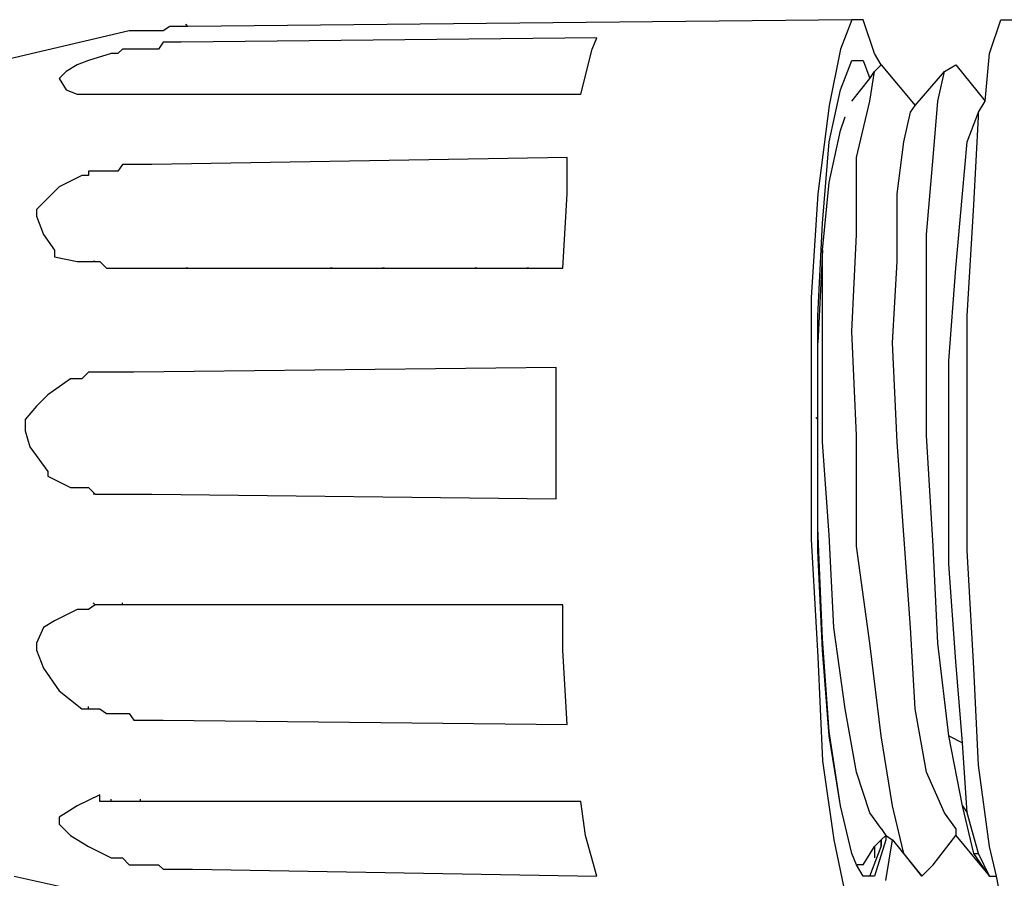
# Model space of a CAD drawing. Header units: millimetres. Extents: x 1114507 to 93926427, y 174473 to 817039.
# Tile 433 of 483: x 2217511 to 2218638, y 764949 to 765931. Entities that reach past the tile are written whole.
import ezdxf

# ---------------------------------------------------------------- set-up
doc = ezdxf.new("R2010")
doc.units = ezdxf.units.MM
doc.styles.add('Суннат', font='ariali.ttf', dxfattribs={"height": 250})

msp = doc.modelspace()

# ---------------------------------------------------------------- linework, layer by layer
at = {"color": 7, "linetype": 'Continuous', "lineweight": -2, "elevation": -2718483}
for points in [[(2218463.3, 765930.8), (2217703.6, 765923.1), (2217703.6, 765923.1)], [(2218463.3, 765930.8), (2218450.4, 765897.2), (2218450.4, 765897.2)], [(2218476.2, 765930.8), (2218463.3, 765930.8), (2218463.3, 765930.8)], [(2218489.1, 765892), (2218476.2, 765930.8), (2218476.2, 765930.8)], [(2218620.9, 765892), (2218633.8, 765930.8), (2218633.8, 765930.8)], [(2218633.8, 765930.8), (2218649.3, 765930.8), (2218649.3, 765930.8)], [(2217636.4, 765917.9), (2217491.7, 765884.3), (2217491.7, 765884.3)], [(2217641.6, 765917.9), (2217636.4, 765917.9), (2217636.4, 765917.9)], [(2217649.3, 765917.9), (2217641.6, 765917.9), (2217641.6, 765917.9)], [(2217657.1, 765917.9), (2217649.3, 765917.9), (2217649.3, 765917.9)], [(2217662.2, 765917.9), (2217657.1, 765917.9), (2217657.1, 765917.9)], [(2217670, 765917.9), (2217662.2, 765917.9), (2217662.2, 765917.9)], [(2217675.2, 765917.9), (2217670, 765917.9), (2217670, 765917.9)], [(2217682.9, 765923.1), (2217675.2, 765917.9), (2217675.2, 765917.9)], [(2217688.1, 765923.1), (2217682.9, 765923.1), (2217682.9, 765923.1)], [(2217695.8, 765923.1), (2217688.1, 765923.1), (2217688.1, 765923.1)], [(2217703.6, 765923.1), (2217695.8, 765923.1), (2217695.8, 765923.1)], [(2217703.6, 765923.1), (2217701, 765925.6), (2217701, 765925.6)], [(2217675.2, 765905), (2217670, 765897.2), (2217670, 765897.2)], [(2217682.9, 765905), (2217675.2, 765905), (2217675.2, 765905)], [(2217688.1, 765905), (2217682.9, 765905), (2217682.9, 765905)], [(2217695.8, 765905), (2217688.1, 765905), (2217688.1, 765905)], [(2218171.3, 765910.1), (2217695.8, 765905), (2217695.8, 765905)], [(2218166.1, 765897.2), (2218171.3, 765910.1), (2218171.3, 765910.1)], [(2217628.7, 765897.2), (2217623.5, 765892), (2217623.5, 765892)], [(2217636.4, 765897.2), (2217628.7, 765897.2), (2217628.7, 765897.2)], [(2217641.6, 765897.2), (2217636.4, 765897.2), (2217636.4, 765897.2)], [(2217649.3, 765897.2), (2217641.6, 765897.2), (2217641.6, 765897.2)], [(2217657.1, 765897.2), (2217649.3, 765897.2), (2217649.3, 765897.2)], [(2217662.2, 765897.2), (2217657.1, 765897.2), (2217657.1, 765897.2)], [(2217670, 765897.2), (2217662.2, 765897.2), (2217662.2, 765897.2)], [(2218153.2, 765845.5), (2218166.1, 765897.2), (2218166.1, 765897.2)], [(2218450.4, 765897.2), (2218437.5, 765832.6), (2218437.5, 765832.6)], [(2217589.9, 765884.3), (2217577, 765879.1), (2217577, 765879.1)], [(2217615.7, 765892), (2217589.9, 765884.3), (2217589.9, 765884.3)], [(2217623.5, 765892), (2217615.7, 765892), (2217615.7, 765892)], [(2217623.5, 765892), (2217615.7, 765892), (2217615.7, 765892)], [(2218450.4, 765850.7), (2218463.3, 765884.3), (2218463.3, 765884.3)], [(2218463.3, 765884.3), (2218476.2, 765884.3), (2218476.2, 765884.3)], [(2218476.2, 765884.3), (2218484, 765863.6), (2218484, 765863.6)], [(2218496.9, 765879.1), (2218489.1, 765892), (2218489.1, 765892)], [(2218615.7, 765837.8), (2218620.9, 765892), (2218620.9, 765892)], [(2217564.1, 765871.4), (2217556.3, 765863.6), (2217556.3, 765863.6)], [(2217577, 765879.1), (2217564.1, 765871.4), (2217564.1, 765871.4)], [(2218484, 765837.8), (2218489.1, 765871.4), (2218489.1, 765871.4)], [(2218484, 765863.6), (2218489.1, 765871.4), (2218489.1, 765871.4)], [(2218489.1, 765871.4), (2218496.9, 765879.1), (2218496.9, 765879.1)], [(2218496.9, 765879.1), (2218535.6, 765832.6), (2218535.6, 765832.6)], [(2218535.6, 765832.6), (2218569.2, 765871.4), (2218569.2, 765871.4)], [(2218561.5, 765837.8), (2218569.2, 765871.4), (2218569.2, 765871.4)], [(2218569.2, 765871.4), (2218582.2, 765879.1), (2218582.2, 765879.1)], [(2218582.2, 765879.1), (2218615.7, 765837.8), (2218615.7, 765837.8)], [(2217556.3, 765863.6), (2217564.1, 765850.7), (2217564.1, 765850.7)], [(2218463.3, 765837.8), (2218484, 765863.6), (2218484, 765863.6)], [(2217564.1, 765850.7), (2217577, 765845.5), (2217577, 765845.5)], [(2218437.5, 765791.3), (2218450.4, 765850.7), (2218450.4, 765850.7)], [(2217577, 765845.5), (2217602.8, 765845.5), (2217602.8, 765845.5)], [(2217602.8, 765845.5), (2217610.6, 765845.5), (2217610.6, 765845.5)], [(2217610.6, 765845.5), (2217615.7, 765845.5), (2217615.7, 765845.5)], [(2217615.7, 765845.5), (2217623.5, 765845.5), (2217623.5, 765845.5)], [(2217623.5, 765845.5), (2217628.7, 765845.5), (2217628.7, 765845.5)], [(2217628.7, 765845.5), (2217636.4, 765845.5), (2217636.4, 765845.5)], [(2217636.4, 765845.5), (2217641.6, 765845.5), (2217641.6, 765845.5)], [(2217641.6, 765845.5), (2217649.3, 765845.5), (2217649.3, 765845.5)], [(2217649.3, 765845.5), (2217657.1, 765845.5), (2217657.1, 765845.5)], [(2217657.1, 765845.5), (2217662.2, 765845.5), (2217662.2, 765845.5)], [(2217662.2, 765845.5), (2217670, 765845.5), (2217670, 765845.5)], [(2217670, 765845.5), (2217675.2, 765845.5), (2217675.2, 765845.5)], [(2217675.2, 765845.5), (2217688.1, 765845.5), (2217688.1, 765845.5)], [(2217688.1, 765845.5), (2218153.2, 765845.5), (2218153.2, 765845.5)], [(2218468.5, 765773.2), (2218484, 765837.8), (2218484, 765837.8)], [(2218556.3, 765773.2), (2218561.5, 765837.8), (2218561.5, 765837.8)], [(2218608, 765824.9), (2218615.7, 765837.8), (2218615.7, 765837.8)], [(2218437.5, 765832.6), (2218424.5, 765731.8), (2218424.5, 765731.8)], [(2218530.5, 765824.9), (2218535.6, 765832.6), (2218535.6, 765832.6)], [(2218450.4, 765804.2), (2218455.5, 765819.7), (2218455.5, 765819.7)], [(2218522.7, 765791.3), (2218530.5, 765824.9), (2218530.5, 765824.9)], [(2218595.1, 765791.3), (2218608, 765824.9), (2218608, 765824.9)], [(2218602.8, 765718.9), (2218608, 765819.7), (2218608, 765819.7)], [(2218608, 765819.7), (2218608, 765824.9), (2218608, 765824.9)], [(2218437.5, 765744.8), (2218450.4, 765804.2), (2218450.4, 765804.2)], [(2218429.7, 765698.2), (2218437.5, 765791.3), (2218437.5, 765791.3)], [(2218515, 765731.8), (2218522.7, 765791.3), (2218522.7, 765791.3)], [(2218589.9, 765731.8), (2218595.1, 765791.3), (2218595.1, 765791.3)], [(2218137.7, 765773.2), (2217662.2, 765765.4), (2217662.2, 765765.4)], [(2218137.7, 765731.8), (2218137.7, 765773.2), (2218137.7, 765773.2)], [(2218468.5, 765685.3), (2218468.5, 765773.2), (2218468.5, 765773.2)], [(2218548.6, 765685.3), (2218556.3, 765773.2), (2218556.3, 765773.2)], [(2217628.7, 765765.4), (2217623.5, 765757.7), (2217623.5, 765757.7)], [(2217636.4, 765765.4), (2217628.7, 765765.4), (2217628.7, 765765.4)], [(2217641.6, 765765.4), (2217636.4, 765765.4), (2217636.4, 765765.4)], [(2217649.3, 765765.4), (2217641.6, 765765.4), (2217641.6, 765765.4)], [(2217657.1, 765765.4), (2217649.3, 765765.4), (2217649.3, 765765.4)], [(2217662.2, 765765.4), (2217657.1, 765765.4), (2217657.1, 765765.4)], [(2217582.1, 765752.5), (2217556.3, 765739.6), (2217556.3, 765739.6)], [(2217589.9, 765752.5), (2217582.1, 765752.5), (2217582.1, 765752.5)], [(2217597.6, 765757.7), (2217589.9, 765757.7), (2217589.9, 765757.7)], [(2217589.9, 765757.7), (2217589.9, 765752.5), (2217589.9, 765752.5)], [(2217602.8, 765757.7), (2217597.6, 765757.7), (2217597.6, 765757.7)], [(2217610.6, 765757.7), (2217602.8, 765757.7), (2217602.8, 765757.7)], [(2217615.7, 765757.7), (2217610.6, 765757.7), (2217610.6, 765757.7)], [(2217623.5, 765757.7), (2217615.7, 765757.7), (2217615.7, 765757.7)], [(2217556.3, 765739.6), (2217543.4, 765726.7), (2217543.4, 765726.7)], [(2218429.7, 765667.2), (2218437.5, 765744.8), (2218437.5, 765744.8)], [(2217543.4, 765726.7), (2217530.5, 765713.7), (2217530.5, 765713.7)], [(2218132.5, 765646.6), (2218137.7, 765731.8), (2218137.7, 765731.8)], [(2218424.5, 765731.8), (2218416.8, 765613), (2218416.8, 765613)], [(2218515, 765654.3), (2218515, 765731.8), (2218515, 765731.8)], [(2218582.2, 765646.6), (2218589.9, 765731.8), (2218589.9, 765731.8)], [(2217530.5, 765713.7), (2217530.5, 765706), (2217530.5, 765706)], [(2218595.1, 765592.3), (2218602.8, 765718.9), (2218602.8, 765718.9)], [(2217530.5, 765706), (2217538.2, 765685.3), (2217538.2, 765685.3)], [(2218424.5, 765592.3), (2218429.7, 765698.2), (2218429.7, 765698.2)], [(2217538.2, 765685.3), (2217551.1, 765667.2), (2217551.1, 765667.2)], [(2218463.3, 765574.2), (2218468.5, 765685.3), (2218468.5, 765685.3)], [(2218548.6, 765574.2), (2218548.6, 765685.3), (2218548.6, 765685.3)], [(2217551.1, 765667.2), (2217551.1, 765659.5), (2217551.1, 765659.5)], [(2217551.1, 765659.5), (2217577, 765654.3), (2217577, 765654.3)], [(2218429.7, 765667.2), (2218424.5, 765561.3), (2218424.5, 765561.3)], [(2218429.7, 765654.3), (2218429.7, 765667.2), (2218429.7, 765667.2)], [(2217577, 765654.3), (2217582.1, 765654.3), (2217582.1, 765654.3)], [(2217582.1, 765654.3), (2217589.9, 765654.3), (2217589.9, 765654.3)], [(2217589.9, 765654.3), (2217597.6, 765654.3), (2217597.6, 765654.3)], [(2217597.6, 765654.3), (2217595.1, 765654.3), (2217595.1, 765654.3)], [(2217597.6, 765654.3), (2217602.8, 765654.3), (2217602.8, 765654.3)], [(2217602.8, 765654.3), (2217610.6, 765646.6), (2217610.6, 765646.6)], [(2217610.6, 765646.6), (2217615.7, 765646.6), (2217615.7, 765646.6)], [(2217615.7, 765646.6), (2217623.5, 765646.6), (2217623.5, 765646.6)], [(2217623.5, 765646.6), (2217628.7, 765646.6), (2217628.7, 765646.6)], [(2217628.7, 765646.6), (2217636.4, 765646.6), (2217636.4, 765646.6)], [(2217636.4, 765646.6), (2217641.6, 765646.6), (2217641.6, 765646.6)], [(2217641.6, 765646.6), (2217649.3, 765646.6), (2217649.3, 765646.6)], [(2217649.3, 765646.6), (2217670, 765646.6), (2217670, 765646.6)], [(2217670, 765646.6), (2217675.2, 765646.6), (2217675.2, 765646.6)], [(2217675.2, 765646.6), (2217682.9, 765646.6), (2217682.9, 765646.6)], [(2217682.9, 765646.6), (2217703.6, 765646.6), (2217703.6, 765646.6)], [(2217703.6, 765646.6), (2217701, 765646.6), (2217701, 765646.6)], [(2217703.6, 765646.6), (2217747.5, 765646.6), (2217747.5, 765646.6)], [(2217747.5, 765646.6), (2217755.3, 765646.6), (2217755.3, 765646.6)], [(2217755.3, 765646.6), (2217788.9, 765646.6), (2217788.9, 765646.6)], [(2217788.9, 765646.6), (2217794, 765646.6), (2217794, 765646.6)], [(2217794, 765646.6), (2217801.8, 765646.6), (2217801.8, 765646.6)], [(2217801.8, 765646.6), (2217835.4, 765646.6), (2217835.4, 765646.6)], [(2217835.4, 765646.6), (2217848.3, 765646.6), (2217848.3, 765646.6)], [(2217848.3, 765646.6), (2217853.5, 765646.6), (2217853.5, 765646.6)], [(2217853.5, 765646.6), (2217869, 765646.6), (2217869, 765646.6)], [(2217869, 765646.6), (2217866.4, 765646.6), (2217866.4, 765646.6)], [(2217869, 765646.6), (2217881.9, 765646.6), (2217881.9, 765646.6)], [(2217881.9, 765646.6), (2217920.7, 765646.6), (2217920.7, 765646.6)], [(2217920.7, 765646.6), (2217928.4, 765646.6), (2217928.4, 765646.6)], [(2217928.4, 765646.6), (2217925.8, 765646.6), (2217925.8, 765646.6)], [(2217928.4, 765646.6), (2217933.6, 765646.6), (2217933.6, 765646.6)], [(2217933.6, 765646.6), (2217954.2, 765646.6), (2217954.2, 765646.6)], [(2217954.2, 765646.6), (2217959.4, 765646.6), (2217959.4, 765646.6)], [(2217959.4, 765646.6), (2218000.8, 765646.6), (2218000.8, 765646.6)], [(2218000.8, 765646.6), (2218005.9, 765646.6), (2218005.9, 765646.6)], [(2218005.9, 765646.6), (2218013.7, 765646.6), (2218013.7, 765646.6)], [(2218013.7, 765646.6), (2218026.6, 765646.6), (2218026.6, 765646.6)], [(2218026.6, 765646.6), (2218034.3, 765646.6), (2218034.3, 765646.6)], [(2218034.3, 765646.6), (2218031.8, 765646.6), (2218031.8, 765646.6)], [(2218034.3, 765646.6), (2218039.5, 765646.6), (2218039.5, 765646.6)], [(2218039.5, 765646.6), (2218052.4, 765646.6), (2218052.4, 765646.6)], [(2218052.4, 765646.6), (2218073.1, 765646.6), (2218073.1, 765646.6)], [(2218073.1, 765646.6), (2218078.3, 765646.6), (2218078.3, 765646.6)], [(2218078.3, 765646.6), (2218086, 765646.6), (2218086, 765646.6)], [(2218086, 765646.6), (2218093.8, 765646.6), (2218093.8, 765646.6)], [(2218093.8, 765646.6), (2218091.2, 765646.6), (2218091.2, 765646.6)], [(2218093.8, 765646.6), (2218091.2, 765646.6), (2218091.2, 765646.6)], [(2218093.8, 765646.6), (2218091.2, 765646.6), (2218091.2, 765646.6)], [(2218093.8, 765646.6), (2218091.2, 765646.6), (2218091.2, 765646.6)], [(2218093.8, 765646.6), (2218091.2, 765646.6), (2218091.2, 765646.6)], [(2218093.8, 765646.6), (2218098.9, 765646.6), (2218098.9, 765646.6)], [(2218098.9, 765646.6), (2218119.6, 765646.6), (2218119.6, 765646.6)], [(2218119.6, 765646.6), (2218132.5, 765646.6), (2218132.5, 765646.6)], [(2218429.7, 765561.3), (2218429.7, 765654.3), (2218429.7, 765654.3)], [(2218509.8, 765561.3), (2218515, 765654.3), (2218515, 765654.3)], [(2218574.4, 765540.6), (2218582.2, 765646.6), (2218582.2, 765646.6)], [(2218416.8, 765613), (2218416.8, 765481.2), (2218416.8, 765481.2)], [(2218424.5, 765532.9), (2218424.5, 765592.3), (2218424.5, 765592.3)], [(2218595.1, 765460.5), (2218595.1, 765592.3), (2218595.1, 765592.3)], [(2218468.5, 765455.3), (2218463.3, 765574.2), (2218463.3, 765574.2)], [(2218548.6, 765455.3), (2218548.6, 765574.2), (2218548.6, 765574.2)], [(2218424.5, 765442.4), (2218424.5, 765561.3), (2218424.5, 765561.3)], [(2218429.7, 765447.6), (2218429.7, 765561.3), (2218429.7, 765561.3)], [(2218515, 765447.6), (2218509.8, 765561.3), (2218509.8, 765561.3)], [(2218124.8, 765532.9), (2217641.6, 765527.7), (2217641.6, 765527.7)], [(2218124.8, 765473.4), (2218124.8, 765532.9), (2218124.8, 765532.9)], [(2218574.4, 765426.9), (2218574.4, 765540.6), (2218574.4, 765540.6)], [(2217589.9, 765527.7), (2217582.1, 765519.9), (2217582.1, 765519.9)], [(2217597.6, 765527.7), (2217589.9, 765527.7), (2217589.9, 765527.7)], [(2217597.6, 765527.7), (2217595.1, 765527.7), (2217595.1, 765527.7)], [(2217602.8, 765527.7), (2217597.6, 765527.7), (2217597.6, 765527.7)], [(2217610.6, 765527.7), (2217602.8, 765527.7), (2217602.8, 765527.7)], [(2217615.7, 765527.7), (2217610.6, 765527.7), (2217610.6, 765527.7)], [(2217623.5, 765527.7), (2217615.7, 765527.7), (2217615.7, 765527.7)], [(2217628.7, 765527.7), (2217623.5, 765527.7), (2217623.5, 765527.7)], [(2217636.4, 765527.7), (2217628.7, 765527.7), (2217628.7, 765527.7)], [(2217641.6, 765527.7), (2217636.4, 765527.7), (2217636.4, 765527.7)], [(2217569.2, 765519.9), (2217543.4, 765501.9), (2217543.4, 765501.9)], [(2217577, 765519.9), (2217569.2, 765519.9), (2217569.2, 765519.9)], [(2217582.1, 765519.9), (2217577, 765519.9), (2217577, 765519.9)], [(2217543.4, 765501.9), (2217530.5, 765488.9), (2217530.5, 765488.9)], [(2217530.5, 765488.9), (2217517.5, 765473.4), (2217517.5, 765473.4)], [(2218416.8, 765481.2), (2218416.8, 765336.5), (2218416.8, 765336.5)], [(2217517.5, 765473.4), (2217517.5, 765460.5), (2217517.5, 765460.5)], [(2218124.8, 765383), (2218124.8, 765473.4), (2218124.8, 765473.4)], [(2218424.5, 765473.4), (2218421.9, 765476), (2218421.9, 765476)], [(2217517.5, 765460.5), (2217522.7, 765442.4), (2217522.7, 765442.4)], [(2218468.5, 765328.7), (2218468.5, 765455.3), (2218468.5, 765455.3)], [(2218556.3, 765328.7), (2218548.6, 765455.3), (2218548.6, 765455.3)], [(2218595.1, 765323.6), (2218595.1, 765460.5), (2218595.1, 765460.5)], [(2218437.5, 765341.7), (2218429.7, 765447.6), (2218429.7, 765447.6)], [(2218522.7, 765341.7), (2218515, 765447.6), (2218515, 765447.6)], [(2217522.7, 765442.4), (2217543.4, 765414), (2217543.4, 765414)], [(2218424.5, 765323.6), (2218424.5, 765442.4), (2218424.5, 765442.4)], [(2218574.4, 765308.1), (2218574.4, 765426.9), (2218574.4, 765426.9)], [(2217543.4, 765414), (2217543.4, 765408.8), (2217543.4, 765408.8)], [(2217543.4, 765408.8), (2217569.2, 765395.9), (2217569.2, 765395.9)], [(2218424.5, 765349.4), (2218424.5, 765408.8), (2218424.5, 765408.8)], [(2217569.2, 765395.9), (2217577, 765395.9), (2217577, 765395.9)], [(2217577, 765395.9), (2217582.1, 765395.9), (2217582.1, 765395.9)], [(2217582.1, 765395.9), (2217589.9, 765395.9), (2217589.9, 765395.9)], [(2217589.9, 765395.9), (2217597.6, 765388.2), (2217597.6, 765388.2)], [(2217597.6, 765388.2), (2217595.1, 765388.2), (2217595.1, 765388.2)], [(2217597.6, 765388.2), (2217602.8, 765388.2), (2217602.8, 765388.2)], [(2217602.8, 765388.2), (2217610.6, 765388.2), (2217610.6, 765388.2)], [(2217610.6, 765388.2), (2217615.7, 765388.2), (2217615.7, 765388.2)], [(2217615.7, 765388.2), (2217623.5, 765388.2), (2217623.5, 765388.2)], [(2217623.5, 765388.2), (2217628.7, 765388.2), (2217628.7, 765388.2)], [(2217628.7, 765388.2), (2217636.4, 765388.2), (2217636.4, 765388.2)], [(2217636.4, 765388.2), (2217641.6, 765388.2), (2217641.6, 765388.2)], [(2217641.6, 765388.2), (2217662.2, 765388.2), (2217662.2, 765388.2)], [(2217662.2, 765388.2), (2218124.8, 765383), (2218124.8, 765383)], [(2218429.7, 765222.8), (2218424.5, 765349.4), (2218424.5, 765349.4)], [(2218442.6, 765235.7), (2218437.5, 765341.7), (2218437.5, 765341.7)], [(2218530.5, 765235.7), (2218522.7, 765341.7), (2218522.7, 765341.7)], [(2218416.8, 765336.5), (2218424.5, 765202.1), (2218424.5, 765202.1)], [(2218429.7, 765209.9), (2218424.5, 765323.6), (2218424.5, 765323.6)], [(2218484, 765217.6), (2218468.5, 765328.7), (2218468.5, 765328.7)], [(2218561.5, 765217.6), (2218556.3, 765328.7), (2218556.3, 765328.7)], [(2218602.8, 765189.2), (2218595.1, 765323.6), (2218595.1, 765323.6)], [(2218582.2, 765196.9), (2218574.4, 765308.1), (2218574.4, 765308.1)], [(2217597.6, 765261.5), (2217595.1, 765264.1), (2217595.1, 765264.1)], [(2217628.7, 765261.5), (2217628.7, 765264.1), (2217628.7, 765264.1)], [(2217577, 765256.4), (2217551.1, 765243.5), (2217551.1, 765243.5)], [(2217582.1, 765256.4), (2217577, 765256.4), (2217577, 765256.4)], [(2217589.9, 765256.4), (2217582.1, 765256.4), (2217582.1, 765256.4)], [(2217597.6, 765261.5), (2217589.9, 765256.4), (2217589.9, 765256.4)], [(2217602.8, 765261.5), (2217597.6, 765261.5), (2217597.6, 765261.5)], [(2217610.6, 765261.5), (2217602.8, 765261.5), (2217602.8, 765261.5)], [(2217615.7, 765261.5), (2217610.6, 765261.5), (2217610.6, 765261.5)], [(2217623.5, 765261.5), (2217615.7, 765261.5), (2217615.7, 765261.5)], [(2217628.7, 765261.5), (2217623.5, 765261.5), (2217623.5, 765261.5)], [(2217636.4, 765261.5), (2217628.7, 765261.5), (2217628.7, 765261.5)], [(2217641.6, 765261.5), (2217636.4, 765261.5), (2217636.4, 765261.5)], [(2217649.3, 765261.5), (2217641.6, 765261.5), (2217641.6, 765261.5)], [(2218132.5, 765261.5), (2217649.3, 765261.5), (2217649.3, 765261.5)], [(2218132.5, 765209.9), (2218132.5, 765261.5), (2218132.5, 765261.5)], [(2217551.1, 765243.5), (2217538.2, 765235.7), (2217538.2, 765235.7)], [(2217538.2, 765235.7), (2217530.5, 765217.6), (2217530.5, 765217.6)], [(2218455.5, 765142.7), (2218442.6, 765235.7), (2218442.6, 765235.7)], [(2218535.6, 765142.7), (2218530.5, 765235.7), (2218530.5, 765235.7)], [(2217530.5, 765217.6), (2217530.5, 765209.9), (2217530.5, 765209.9)], [(2218437.5, 765116.8), (2218429.7, 765222.8), (2218429.7, 765222.8)], [(2218496.9, 765111.7), (2218484, 765217.6), (2218484, 765217.6)], [(2218574.4, 765111.7), (2218561.5, 765217.6), (2218561.5, 765217.6)], [(2217530.5, 765209.9), (2217538.2, 765189.2), (2217538.2, 765189.2)], [(2218137.7, 765124.6), (2218132.5, 765209.9), (2218132.5, 765209.9)], [(2218437.5, 765111.7), (2218429.7, 765209.9), (2218429.7, 765209.9)], [(2218424.5, 765202.1), (2218429.7, 765083.3), (2218429.7, 765083.3)], [(2218589.9, 765103.9), (2218582.2, 765196.9), (2218582.2, 765196.9)], [(2217538.2, 765189.2), (2217556.3, 765163.4), (2217556.3, 765163.4)], [(2218608, 765078.1), (2218602.8, 765189.2), (2218602.8, 765189.2)], [(2217556.3, 765163.4), (2217582.1, 765142.7), (2217582.1, 765142.7)], [(2217582.1, 765142.7), (2217589.9, 765142.7), (2217589.9, 765142.7)], [(2217589.9, 765142.7), (2217589.9, 765145.3), (2217589.9, 765145.3)], [(2217589.9, 765142.7), (2217597.6, 765142.7), (2217597.6, 765142.7)], [(2217597.6, 765142.7), (2217602.8, 765142.7), (2217602.8, 765142.7)], [(2217602.8, 765142.7), (2217610.6, 765137.5), (2217610.6, 765137.5)], [(2218468.5, 765070.3), (2218455.5, 765142.7), (2218455.5, 765142.7)], [(2218548.6, 765070.3), (2218535.6, 765142.7), (2218535.6, 765142.7)], [(2217610.6, 765137.5), (2217615.7, 765137.5), (2217615.7, 765137.5)], [(2217615.7, 765137.5), (2217623.5, 765137.5), (2217623.5, 765137.5)], [(2217623.5, 765137.5), (2217628.7, 765137.5), (2217628.7, 765137.5)], [(2217628.7, 765137.5), (2217636.4, 765137.5), (2217636.4, 765137.5)], [(2217636.4, 765137.5), (2217641.6, 765129.8), (2217641.6, 765129.8)], [(2217641.6, 765129.8), (2217649.3, 765129.8), (2217649.3, 765129.8)], [(2217649.3, 765129.8), (2217657.1, 765129.8), (2217657.1, 765129.8)], [(2217657.1, 765129.8), (2217662.2, 765129.8), (2217662.2, 765129.8)], [(2217662.2, 765129.8), (2217675.2, 765129.8), (2217675.2, 765129.8)], [(2217675.2, 765129.8), (2218137.7, 765124.6), (2218137.7, 765124.6)], [(2218450.4, 765031.6), (2218437.5, 765116.8), (2218437.5, 765116.8)], [(2218450.4, 765031.6), (2218437.5, 765111.7), (2218437.5, 765111.7)], [(2218509.8, 765031.6), (2218496.9, 765111.7), (2218496.9, 765111.7)], [(2218589.9, 765031.6), (2218574.4, 765111.7), (2218574.4, 765111.7)], [(2218574.4, 765111.7), (2218589.9, 765103.9), (2218589.9, 765103.9)], [(2218595.1, 765023.8), (2218589.9, 765103.9), (2218589.9, 765103.9)], [(2218429.7, 765083.3), (2218442.6, 764992.8), (2218442.6, 764992.8)], [(2218620.9, 764985.1), (2218608, 765078.1), (2218608, 765078.1)], [(2218484, 765023.8), (2218468.5, 765070.3), (2218468.5, 765070.3)], [(2218569.2, 765023.8), (2218548.6, 765070.3), (2218548.6, 765070.3)], [(2217602.8, 765044.5), (2217577, 765031.6), (2217577, 765031.6)], [(2217602.8, 765036.7), (2217602.8, 765044.5), (2217602.8, 765044.5)], [(2217615.7, 765036.7), (2217615.7, 765039.3), (2217615.7, 765039.3)], [(2217649.3, 765036.7), (2217649.3, 765039.3), (2217649.3, 765039.3)], [(2217577, 765031.6), (2217564.1, 765023.8), (2217564.1, 765023.8)], [(2217610.6, 765036.7), (2217602.8, 765036.7), (2217602.8, 765036.7)], [(2217615.7, 765036.7), (2217610.6, 765036.7), (2217610.6, 765036.7)], [(2217623.5, 765036.7), (2217615.7, 765036.7), (2217615.7, 765036.7)], [(2217628.7, 765036.7), (2217623.5, 765036.7), (2217623.5, 765036.7)], [(2217636.4, 765036.7), (2217628.7, 765036.7), (2217628.7, 765036.7)], [(2217641.6, 765036.7), (2217636.4, 765036.7), (2217636.4, 765036.7)], [(2217649.3, 765036.7), (2217641.6, 765036.7), (2217641.6, 765036.7)], [(2217657.1, 765036.7), (2217649.3, 765036.7), (2217649.3, 765036.7)], [(2217662.2, 765036.7), (2217657.1, 765036.7), (2217657.1, 765036.7)], [(2217670, 765036.7), (2217662.2, 765036.7), (2217662.2, 765036.7)], [(2218153.2, 765036.7), (2217670, 765036.7), (2217670, 765036.7)], [(2218158.4, 764998), (2218153.2, 765036.7), (2218153.2, 765036.7)], [(2218463.3, 764977.3), (2218450.4, 765031.6), (2218450.4, 765031.6)], [(2218522.7, 764977.3), (2218509.8, 765031.6), (2218509.8, 765031.6)], [(2218602.8, 764977.3), (2218589.9, 765031.6), (2218589.9, 765031.6)], [(2218589.9, 765031.6), (2218595.1, 765023.8), (2218595.1, 765023.8)], [(2217564.1, 765023.8), (2217556.3, 765018.7), (2217556.3, 765018.7)], [(2217556.3, 765018.7), (2217556.3, 765010.9), (2217556.3, 765010.9)], [(2218496.9, 765005.7), (2218484, 765023.8), (2218484, 765023.8)], [(2218582.2, 765005.7), (2218569.2, 765023.8), (2218569.2, 765023.8)], [(2218608, 764977.3), (2218595.1, 765023.8), (2218595.1, 765023.8)], [(2217556.3, 765010.9), (2217569.2, 764998), (2217569.2, 764998)], [(2218496.9, 765005.7), (2218502.1, 764998), (2218502.1, 764998)], [(2218582.2, 765005.7), (2218582.2, 764998), (2218582.2, 764998)], [(2217569.2, 764998), (2217589.9, 764985.1), (2217589.9, 764985.1)], [(2218171.3, 764951.5), (2218158.4, 764998), (2218158.4, 764998)], [(2218442.6, 764992.8), (2218455.5, 764930.8), (2218455.5, 764930.8)], [(2218502.1, 764992.8), (2218489.1, 764951.5), (2218489.1, 764951.5)], [(2218489.1, 764985.1), (2218496.9, 764992.8), (2218496.9, 764992.8)], [(2218496.9, 764992.8), (2218502.1, 764998), (2218502.1, 764998)], [(2218496.9, 764985.1), (2218496.9, 764992.8), (2218496.9, 764992.8)], [(2218496.9, 764992.8), (2218496.9, 764985.1), (2218496.9, 764985.1)], [(2218502.1, 764998), (2218502.1, 764992.8), (2218502.1, 764992.8)], [(2218502.1, 764998), (2218509.8, 764992.8), (2218509.8, 764992.8)], [(2218502.1, 764946.3), (2218509.8, 764992.8), (2218509.8, 764992.8)], [(2218509.8, 764992.8), (2218543.4, 764951.5), (2218543.4, 764951.5)], [(2218556.3, 764964.4), (2218582.2, 764998), (2218582.2, 764998)], [(2218582.2, 764998), (2218620.9, 764951.5), (2218620.9, 764951.5)], [(2217589.9, 764985.1), (2217615.7, 764972.1), (2217615.7, 764972.1)], [(2218476.2, 764964.4), (2218489.1, 764985.1), (2218489.1, 764985.1)], [(2218484, 764951.5), (2218496.9, 764985.1), (2218496.9, 764985.1)], [(2218489.1, 764985.1), (2218489.1, 764972.1), (2218489.1, 764972.1)], [(2218628.7, 764951.5), (2218620.9, 764985.1), (2218620.9, 764985.1)], [(2217615.7, 764972.1), (2217623.5, 764972.1), (2217623.5, 764972.1)], [(2217623.5, 764972.1), (2217628.7, 764972.1), (2217628.7, 764972.1)], [(2217628.7, 764972.1), (2217636.4, 764964.4), (2217636.4, 764964.4)], [(2218468.5, 764964.4), (2218463.3, 764977.3), (2218463.3, 764977.3)], [(2218543.4, 764951.5), (2218522.7, 764977.3), (2218522.7, 764977.3)], [(2218620.9, 764951.5), (2218602.8, 764977.3), (2218602.8, 764977.3)], [(2218602.8, 764977.3), (2218608, 764977.3), (2218608, 764977.3)], [(2218620.9, 764951.5), (2218608, 764977.3), (2218608, 764977.3)], [(2217636.4, 764964.4), (2217641.6, 764964.4), (2217641.6, 764964.4)], [(2217641.6, 764964.4), (2217649.3, 764964.4), (2217649.3, 764964.4)], [(2217649.3, 764964.4), (2217657.1, 764964.4), (2217657.1, 764964.4)], [(2217657.1, 764964.4), (2217662.2, 764964.4), (2217662.2, 764964.4)], [(2217662.2, 764964.4), (2217670, 764964.4), (2217670, 764964.4)], [(2217670, 764964.4), (2217675.2, 764959.2), (2217675.2, 764959.2)], [(2217675.2, 764959.2), (2217682.9, 764959.2), (2217682.9, 764959.2)], [(2217682.9, 764959.2), (2217688.1, 764959.2), (2217688.1, 764959.2)], [(2217688.1, 764959.2), (2217695.8, 764959.2), (2217695.8, 764959.2)], [(2217695.8, 764959.2), (2217708.8, 764959.2), (2217708.8, 764959.2)], [(2217708.8, 764959.2), (2218171.3, 764951.5), (2218171.3, 764951.5)], [(2218476.2, 764964.4), (2218468.5, 764964.4), (2218468.5, 764964.4)], [(2218476.2, 764951.5), (2218468.5, 764964.4), (2218468.5, 764964.4)], [(2218556.3, 764964.4), (2218543.4, 764951.5), (2218543.4, 764951.5)], [(2217504.6, 764951.5), (2217597.6, 764930.8), (2217597.6, 764930.8)], [(2218484, 764951.5), (2218476.2, 764951.5), (2218476.2, 764951.5)], [(2218484, 764951.5), (2218476.2, 764951.5), (2218476.2, 764951.5)], [(2218489.1, 764951.5), (2218476.2, 764951.5), (2218476.2, 764951.5)], [(2218484, 764951.5), (2218481.4, 764951.5), (2218481.4, 764951.5)], [(2218620.9, 764951.5), (2218628.7, 764951.5), (2218628.7, 764951.5)], [(2218633.8, 764925.6), (2218628.7, 764951.5), (2218628.7, 764951.5)]]:
    msp.add_lwpolyline(points, dxfattribs=at)
for points in [[(2217662.2, 765917.9), (2217662.2, 765917.9)], [(2217662.2, 765897.2), (2217662.2, 765897.2)], [(2217615.7, 765892), (2217615.7, 765892)], [(2217615.7, 765892), (2217615.7, 765892)], [(2217615.7, 765892), (2217615.7, 765892)], [(2217615.7, 765892), (2217615.7, 765892)], [(2217623.5, 765892), (2217623.5, 765892)], [(2218476.2, 765884.3), (2218476.2, 765884.3)], [(2218476.2, 765884.3), (2218476.2, 765884.3)], [(2218496.9, 765879.1), (2218496.9, 765879.1)], [(2217577, 765845.5), (2217577, 765845.5)], [(2217602.8, 765845.5), (2217602.8, 765845.5)], [(2217615.7, 765845.5), (2217615.7, 765845.5)], [(2217649.3, 765845.5), (2217649.3, 765845.5)], [(2218608, 765824.9), (2218608, 765824.9)], [(2217628.7, 765765.4), (2217628.7, 765765.4)], [(2217582.1, 765752.5), (2217582.1, 765752.5)], [(2217582.1, 765752.5), (2217582.1, 765752.5)], [(2217582.1, 765752.5), (2217582.1, 765752.5)], [(2218429.7, 765667.2), (2218429.7, 765667.2)], [(2217577, 765654.3), (2217577, 765654.3)], [(2217628.7, 765646.6), (2217628.7, 765646.6)], [(2217675.2, 765646.6), (2217675.2, 765646.6)], [(2217675.2, 765646.6), (2217675.2, 765646.6)], [(2217675.2, 765646.6), (2217675.2, 765646.6)], [(2217682.9, 765646.6), (2217682.9, 765646.6)], [(2217747.5, 765646.6), (2217747.5, 765646.6)], [(2217755.3, 765646.6), (2217755.3, 765646.6)], [(2217788.9, 765646.6), (2217788.9, 765646.6)], [(2217794, 765646.6), (2217794, 765646.6)], [(2217794, 765646.6), (2217794, 765646.6)], [(2217794, 765646.6), (2217794, 765646.6)], [(2217801.8, 765646.6), (2217801.8, 765646.6)], [(2217835.4, 765646.6), (2217835.4, 765646.6)], [(2217848.3, 765646.6), (2217848.3, 765646.6)], [(2217848.3, 765646.6), (2217848.3, 765646.6)], [(2217848.3, 765646.6), (2217848.3, 765646.6)], [(2217853.5, 765646.6), (2217853.5, 765646.6)], [(2217853.5, 765646.6), (2217853.5, 765646.6)], [(2217853.5, 765646.6), (2217853.5, 765646.6)], [(2217881.9, 765646.6), (2217881.9, 765646.6)], [(2217920.7, 765646.6), (2217920.7, 765646.6)], [(2217933.6, 765646.6), (2217933.6, 765646.6)], [(2217954.2, 765646.6), (2217954.2, 765646.6)], [(2217959.4, 765646.6), (2217959.4, 765646.6)], [(2218000.8, 765646.6), (2218000.8, 765646.6)], [(2218000.8, 765646.6), (2218000.8, 765646.6)], [(2218000.8, 765646.6), (2218000.8, 765646.6)], [(2218005.9, 765646.6), (2218005.9, 765646.6)], [(2218005.9, 765646.6), (2218005.9, 765646.6)], [(2218005.9, 765646.6), (2218005.9, 765646.6)], [(2218013.7, 765646.6), (2218013.7, 765646.6)], [(2218013.7, 765646.6), (2218013.7, 765646.6)], [(2218013.7, 765646.6), (2218013.7, 765646.6)], [(2218013.7, 765646.6), (2218013.7, 765646.6)], [(2218013.7, 765646.6), (2218013.7, 765646.6)], [(2218026.6, 765646.6), (2218026.6, 765646.6)], [(2218039.5, 765646.6), (2218039.5, 765646.6)], [(2218052.4, 765646.6), (2218052.4, 765646.6)], [(2218073.1, 765646.6), (2218073.1, 765646.6)], [(2218078.3, 765646.6), (2218078.3, 765646.6)], [(2218086, 765646.6), (2218086, 765646.6)], [(2218086, 765646.6), (2218086, 765646.6)], [(2218086, 765646.6), (2218086, 765646.6)], [(2218098.9, 765646.6), (2218098.9, 765646.6)], [(2218119.6, 765646.6), (2218119.6, 765646.6)], [(2218119.6, 765646.6), (2218119.6, 765646.6)], [(2218119.6, 765646.6), (2218119.6, 765646.6)], [(2218132.5, 765646.6), (2218132.5, 765646.6)], [(2218132.5, 765646.6), (2218132.5, 765646.6)], [(2217628.7, 765527.7), (2217628.7, 765527.7)], [(2217569.2, 765519.9), (2217569.2, 765519.9)], [(2217569.2, 765519.9), (2217569.2, 765519.9)], [(2217569.2, 765519.9), (2217569.2, 765519.9)], [(2217569.2, 765519.9), (2217569.2, 765519.9)], [(2217569.2, 765395.9), (2217569.2, 765395.9)], [(2217628.7, 765388.2), (2217628.7, 765388.2)], [(2217577, 765256.4), (2217577, 765256.4)], [(2217577, 765256.4), (2217577, 765256.4)], [(2217577, 765256.4), (2217577, 765256.4)], [(2217577, 765256.4), (2217577, 765256.4)], [(2217556.3, 765163.4), (2217556.3, 765163.4)], [(2217628.7, 765137.5), (2217628.7, 765137.5)], [(2217602.8, 765044.5), (2217602.8, 765044.5)], [(2218450.4, 765031.6), (2218450.4, 765031.6)], [(2218496.9, 764992.8), (2218496.9, 764992.8)], [(2218502.1, 764998), (2218502.1, 764998)], [(2217589.9, 764985.1), (2217589.9, 764985.1)], [(2217623.5, 764972.1), (2217623.5, 764972.1)], [(2217662.2, 764964.4), (2217662.2, 764964.4)], [(2218476.2, 764951.5), (2218476.2, 764951.5)]]:
    msp.add_lwpolyline(points, close=True, dxfattribs=at)

# ---------------------------------------------------------------- texts
at = {"color": 0, "insert": (2009132.2, 765254.1), "char_height": 200, "width": 5434.652, "attachment_point": 1, "style": 'Суннат'}
msp.add_mtext('\\pi1694.65184;{\\fISOCPEUR|b0|i0|c204|p34;\\LВвод от солнечных панелей к \\fISOCPEUR|b0|i0|c0|p34;\\P\\pi3194.65184;\\fISOCPEUR|b0|i0|c204|p34;инвертор с крыши }', dxfattribs=at)

doc.saveas('drawing.dxf')
